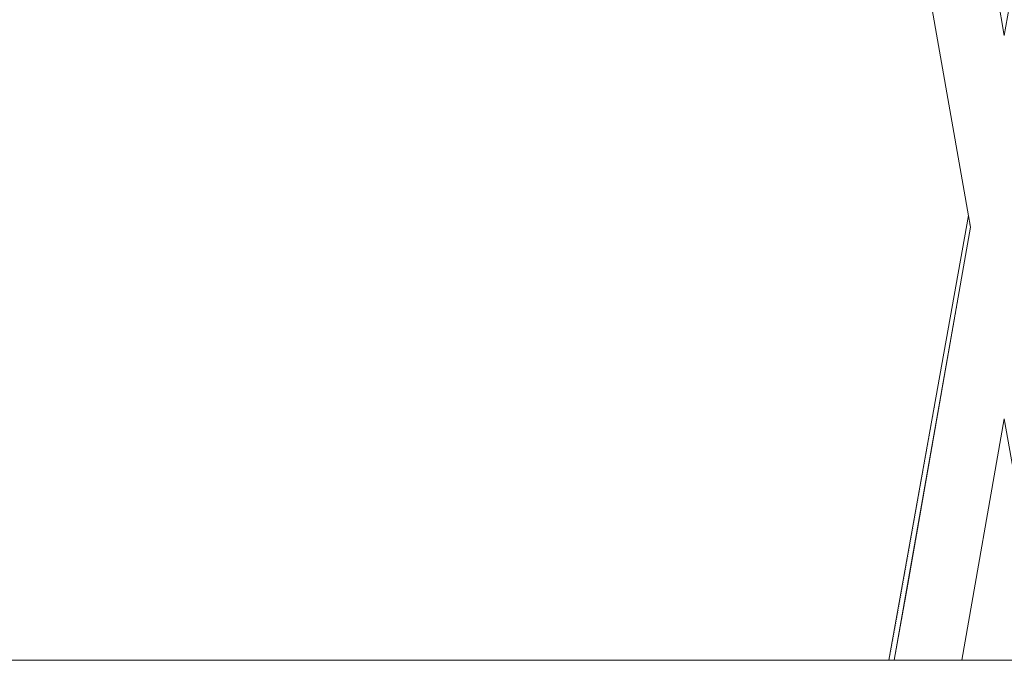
# Model space of a CAD drawing. Header units: millimetres. Extents: x -30280 to 309309, y -17460 to 4378.
# Tile 506 of 656: x 150192 to 150429, y -14920 to -14766. Entities that reach past the tile are written whole.
import ezdxf

# ---------------------------------------------------------------- set-up
doc = ezdxf.new("R2010")
doc.units = ezdxf.units.MM
doc.header["$MEASUREMENT"] = 0
doc.linetypes.add('Wipeout_Contour', pattern=[1000, 0, -1000])
doc.layers.add('P1_PLANTA PRIMERA_4_Nuevo_08_E_Envans secs', color=7, linetype='Continuous')
doc.layers.add('P1_PLANTA PRIMERA_4_Nuevo_09_EI_Mobiliari general', color=7, linetype='Continuous')
doc.layers.add('P1_PLANTA PRIMERA_4_Nuevo_09_EI_Mobiliari general_Pluma_Nº__1', color=7, linetype='Continuous', lineweight=5)
doc.layers.add('P1_PLANTA PRIMERA_4_Nuevo_14_PAV_Soft Light Grey 0554_Pluma_Nº__29', color=7, linetype='Continuous', lineweight=20)

msp = doc.modelspace()

# ---------------------------------------------------------------- wipeouts: each hides what was drawn before it
at = {"color": 254, "linetype": 'Wipeout_Contour', "lineweight": 0, "ltscale": 755600.216322}
msp.add_wipeout([(150386.73, -14530.5), (150409.4, -14659.08), (150428.93, -14768.14), (150428.93, -14765.86), (150386.78, -14530.46)], dxfattribs=at).dxf.layer = 'P1_PLANTA PRIMERA_4_Nuevo_09_EI_Mobiliari general'

# ---------------------------------------------------------------- next in the draw order: wipeouts: each hides what was drawn before it
at = {"color": 254, "linetype": 'Wipeout_Contour', "lineweight": 0, "ltscale": 453425.994043}
msp.add_wipeout([(150428.93, -14768.14), (150409.4, -14659.08), (150428.93, -14769.82)], dxfattribs=at).dxf.layer = 'P1_PLANTA PRIMERA_4_Nuevo_09_EI_Mobiliari general'

# ---------------------------------------------------------------- next in the draw order: wipeouts: each hides what was drawn before it
at = {"color": 254, "linetype": 'Wipeout_Contour', "lineweight": 0, "ltscale": 604452.776721}
msp.add_wipeout([(150373.71, -14494.73), (150372.34, -14494.97), (150428.93, -14815.9), (150428.93, -14807.9)], dxfattribs=at).dxf.layer = 'P1_PLANTA PRIMERA_4_Nuevo_09_EI_Mobiliari general'

# ---------------------------------------------------------------- next in the draw order: wipeouts: each hides what was drawn before it
at = {"color": 254, "linetype": 'Wipeout_Contour', "lineweight": 0, "ltscale": 604686.98563}
msp.add_wipeout([(150428.93, -14815.9), (150447.29, -14920.05), (150448.71, -14920.05), (150430.34, -14815.9)], dxfattribs=at).dxf.layer = 'P1_PLANTA PRIMERA_4_Nuevo_09_EI_Mobiliari general'

# ---------------------------------------------------------------- next in the draw order: wipeouts: each hides what was drawn before it
at = {"color": 254, "linetype": 'Wipeout_Contour', "lineweight": 0, "ltscale": 604683.642678}
msp.add_wipeout([(150428.93, -14823.9), (150445.88, -14920.05), (150447.29, -14920.05), (150428.93, -14815.9)], dxfattribs=at).dxf.layer = 'P1_PLANTA PRIMERA_4_Nuevo_09_EI_Mobiliari general'

# ---------------------------------------------------------------- next in the draw order: wipeouts: each hides what was drawn before it
at = {"color": 254, "linetype": 'Wipeout_Contour', "lineweight": 0, "ltscale": 604449.506789}
msp.add_wipeout([(150372.34, -14494.97), (150370.97, -14495.22), (150427.52, -14815.9), (150428.93, -14815.9)], dxfattribs=at).dxf.layer = 'P1_PLANTA PRIMERA_4_Nuevo_09_EI_Mobiliari general'
at = {"color": 254, "linetype": 'Wipeout_Contour', "lineweight": 0, "ltscale": 604682.427362}
msp.add_wipeout([(150428.93, -14823.9), (150428.93, -14831.65), (150444.52, -14920.05), (150445.88, -14920.05)], dxfattribs=at).dxf.layer = 'P1_PLANTA PRIMERA_4_Nuevo_09_EI_Mobiliari general'

# ---------------------------------------------------------------- next in the draw order: wipeouts: each hides what was drawn before it
at = {"color": 254, "linetype": 'Wipeout_Contour', "lineweight": 0, "ltscale": 604444.105209}
msp.add_wipeout([(150370.97, -14495.22), (150369.65, -14495.45), (150426.15, -14815.9), (150427.52, -14815.9)], dxfattribs=at).dxf.layer = 'P1_PLANTA PRIMERA_4_Nuevo_09_EI_Mobiliari general'
at = {"color": 254, "linetype": 'Wipeout_Contour', "lineweight": 0, "ltscale": 604681.266243}
msp.add_wipeout([(150428.93, -14838.93), (150443.23, -14920.05), (150444.52, -14920.05), (150428.93, -14831.65)], dxfattribs=at).dxf.layer = 'P1_PLANTA PRIMERA_4_Nuevo_09_EI_Mobiliari general'

# ---------------------------------------------------------------- next in the draw order: wipeouts: each hides what was drawn before it
at = {"color": 254, "linetype": 'Wipeout_Contour', "lineweight": 0, "ltscale": 604438.951045}
msp.add_wipeout([(150426.15, -14815.9), (150369.65, -14495.45), (150368.4, -14495.67), (150424.87, -14815.9)], dxfattribs=at).dxf.layer = 'P1_PLANTA PRIMERA_4_Nuevo_09_EI_Mobiliari general'
at = {"color": 254, "linetype": 'Wipeout_Contour', "lineweight": 0, "ltscale": 604680.193768}
msp.add_wipeout([(150428.93, -14838.93), (150428.93, -14845.51), (150442.07, -14920.05), (150443.23, -14920.05)], dxfattribs=at).dxf.layer = 'P1_PLANTA PRIMERA_4_Nuevo_09_EI_Mobiliari general'

# ---------------------------------------------------------------- next in the draw order: wipeouts: each hides what was drawn before it
at = {"color": 254, "linetype": 'Wipeout_Contour', "lineweight": 0, "ltscale": 604434.200919}
msp.add_wipeout([(150368.4, -14495.67), (150367.28, -14495.87), (150423.71, -14815.9), (150424.87, -14815.9)], dxfattribs=at).dxf.layer = 'P1_PLANTA PRIMERA_4_Nuevo_09_EI_Mobiliari general'
at = {"color": 254, "linetype": 'Wipeout_Contour', "lineweight": 0, "ltscale": 604679.241466}
msp.add_wipeout([(150428.93, -14851.19), (150441.07, -14920.05), (150442.07, -14920.05), (150428.93, -14845.51)], dxfattribs=at).dxf.layer = 'P1_PLANTA PRIMERA_4_Nuevo_09_EI_Mobiliari general'

# ---------------------------------------------------------------- next in the draw order: wipeouts: each hides what was drawn before it
at = {"color": 254, "linetype": 'Wipeout_Contour', "lineweight": 0, "ltscale": 604429.99917}
msp.add_wipeout([(150366.31, -14496.04), (150422.71, -14815.9), (150423.71, -14815.9), (150367.28, -14495.87)], dxfattribs=at).dxf.layer = 'P1_PLANTA PRIMERA_4_Nuevo_09_EI_Mobiliari general'
at = {"color": 254, "linetype": 'Wipeout_Contour', "lineweight": 0, "ltscale": 453499.706475}
msp.add_wipeout([(150428.93, -14855.79), (150440.26, -14920.05), (150428.93, -14851.19)], dxfattribs=at).dxf.layer = 'P1_PLANTA PRIMERA_4_Nuevo_09_EI_Mobiliari general'

# ---------------------------------------------------------------- next in the draw order: wipeouts: each hides what was drawn before it
at = {"color": 254, "linetype": 'Wipeout_Contour', "lineweight": 0, "ltscale": 453363.373649}
msp.add_wipeout([(150422.71, -14815.9), (150366.31, -14496.04), (150421.89, -14815.9)], dxfattribs=at).dxf.layer = 'P1_PLANTA PRIMERA_4_Nuevo_09_EI_Mobiliari general'
at = {"color": 254, "linetype": 'Wipeout_Contour', "lineweight": 0, "ltscale": 453499.895776}
msp.add_wipeout([(150428.93, -14855.79), (150428.93, -14859.19), (150439.66, -14920.05)], dxfattribs=at).dxf.layer = 'P1_PLANTA PRIMERA_4_Nuevo_09_EI_Mobiliari general'

# ---------------------------------------------------------------- next in the draw order: wipeouts: each hides what was drawn before it
at = {"color": 254, "linetype": 'Wipeout_Contour', "lineweight": 0, "ltscale": 453381.372247}
msp.add_wipeout([(150428.93, -14770.52), (150380.1, -14493.61), (150428.93, -14772.6)], dxfattribs=at).dxf.layer = 'P1_PLANTA PRIMERA_4_Nuevo_09_EI_Mobiliari general'
at = {"color": 254, "linetype": 'Wipeout_Contour', "lineweight": 0, "ltscale": 453500.067155}
msp.add_wipeout([(150428.93, -14859.19), (150428.93, -14861.27), (150439.29, -14920.05)], dxfattribs=at).dxf.layer = 'P1_PLANTA PRIMERA_4_Nuevo_09_EI_Mobiliari general'

# ---------------------------------------------------------------- next in the draw order: wipeouts: each hides what was drawn before it
at = {"color": 254, "linetype": 'Wipeout_Contour', "lineweight": 0, "ltscale": 453381.558869}
msp.add_wipeout([(150428.93, -14772.6), (150379.75, -14493.67), (150428.93, -14776)], dxfattribs=at).dxf.layer = 'P1_PLANTA PRIMERA_4_Nuevo_09_EI_Mobiliari general'

# ---------------------------------------------------------------- next in the draw order: wipeouts: each hides what was drawn before it
at = {"color": 254, "linetype": 'Wipeout_Contour', "lineweight": 0, "ltscale": 453381.772666}
msp.add_wipeout([(150379.16, -14493.77), (150428.93, -14780.6), (150428.93, -14776)], dxfattribs=at).dxf.layer = 'P1_PLANTA PRIMERA_4_Nuevo_09_EI_Mobiliari general'

# ---------------------------------------------------------------- next in the draw order: wipeouts: each hides what was drawn before it
at = {"color": 254, "linetype": 'Wipeout_Contour', "lineweight": 0, "ltscale": 453382.007323}
msp.add_wipeout([(150378.38, -14493.91), (150428.93, -14786.28), (150428.93, -14780.6)], dxfattribs=at).dxf.layer = 'P1_PLANTA PRIMERA_4_Nuevo_09_EI_Mobiliari general'

# ---------------------------------------------------------------- next in the draw order: wipeouts: each hides what was drawn before it
at = {"color": 254, "linetype": 'Wipeout_Contour', "lineweight": 0, "ltscale": 604455.878834}
msp.add_wipeout([(150428.93, -14786.28), (150377.41, -14494.08), (150376.28, -14494.28), (150428.93, -14792.86)], dxfattribs=at).dxf.layer = 'P1_PLANTA PRIMERA_4_Nuevo_09_EI_Mobiliari general'

# ---------------------------------------------------------------- next in the draw order: wipeouts: each hides what was drawn before it
at = {"color": 254, "linetype": 'Wipeout_Contour', "lineweight": 0, "ltscale": 604454.914475}
msp.add_wipeout([(150376.28, -14494.28), (150375.04, -14494.5), (150428.93, -14800.14), (150428.93, -14792.86)], dxfattribs=at).dxf.layer = 'P1_PLANTA PRIMERA_4_Nuevo_09_EI_Mobiliari general'

# ---------------------------------------------------------------- next in the draw order: wipeouts: each hides what was drawn before it
at = {"color": 254, "linetype": 'Wipeout_Contour', "lineweight": 0, "ltscale": 604453.869837}
msp.add_wipeout([(150428.93, -14800.14), (150375.04, -14494.5), (150373.71, -14494.73), (150428.93, -14807.9)], dxfattribs=at).dxf.layer = 'P1_PLANTA PRIMERA_4_Nuevo_09_EI_Mobiliari general'

# ---------------------------------------------------------------- next in the draw order: wipeouts: each hides what was drawn before it
at = {"color": 254, "linetype": 'Wipeout_Contour', "lineweight": 0, "ltscale": 11546169.40718183}
msp.add_wipeout([(147377.62, -12475.05), (147377.62, -14920.05), (147901.16, -14920.05), (147903.85, -14904.98), (147970.96, -14530.19), (147971.59, -14527.86), (147975.53, -14505.56), (147953.93, -14505.56), (147953.93, -14450), (147967.57, -14023.89), (148390.29, -14023.89), (148403.86, -14450), (148403.93, -14505.56), (148382.33, -14505.56), (148386.26, -14527.86), (148386.9, -14530.19), (148428.93, -14764.93), (148470.96, -14530.19), (148471.59, -14527.86), (148475.53, -14505.56), (148453.93, -14505.56), (148453.93, -14450), (148467.57, -14023.89), (148890.29, -14023.89), (148903.86, -14450), (148903.93, -14505.56), (148882.33, -14505.56), (148886.26, -14527.86), (148886.9, -14530.19), (148928.93, -14764.93), (148970.96, -14530.19), (148971.59, -14527.86), (148975.53, -14505.56), (148953.93, -14505.56), (148953.93, -14450), (148967.57, -14023.89), (149390.29, -14023.89), (149403.86, -14450), (149403.93, -14505.56), (149382.33, -14505.56), (149386.26, -14527.86), (149386.9, -14530.19), (149428.93, -14764.93), (149470.96, -14530.19), (149471.59, -14527.86), (149475.53, -14505.56), (149453.93, -14505.56), (149453.93, -14450), (149467.57, -14023.89), (149890.29, -14023.89), (149903.86, -14450), (149903.93, -14505.56), (149882.33, -14505.56), (149886.26, -14527.86), (149886.9, -14530.19), (149928.93, -14764.93), (149970.96, -14530.19), (149971.59, -14527.86), (149975.53, -14505.56), (149953.93, -14505.56), (149953.93, -14450), (149967.57, -14023.89), (150390.29, -14023.89), (150403.86, -14450), (150403.93, -14505.56), (150382.33, -14505.56), (150386.26, -14527.86), (150386.9, -14530.19), (150428.93, -14764.93), (150470.96, -14530.19), (150471.59, -14527.86), (150475.53, -14505.56), (150453.93, -14505.56), (150453.93, -14450), (150467.57, -14023.89), (150732.62, -14023.89), (150732.62, -12475.05)], dxfattribs=at).dxf.layer = 'P1_PLANTA PRIMERA_4_Nuevo_08_E_Envans secs'

# ---------------------------------------------------------------- next in the draw order: wipeouts: each hides what was drawn before it
at = {"color": 254, "linetype": 'Wipeout_Contour', "lineweight": 0, "ltscale": 3772175.99992417}
msp.add_wipeout([(149938.56, -14807.36), (149937.55, -14813.08), (149956.7, -14920.05), (150401.16, -14920.05), (150420.31, -14813.08), (150419.3, -14807.36), (150370.49, -14530.51), (150369.17, -14527.56), (150367.51, -14525.23), (150365.39, -14523.15), (150362.94, -14521.46), (150360.22, -14520.22), (150357.33, -14519.47), (150354.35, -14519.22), (150185.44, -14519.66), (150178.93, -14519.68), (150172.42, -14519.7), (150003.5, -14519.2), (150000.52, -14519.47), (149997.63, -14520.22), (149994.92, -14521.46), (149992.47, -14523.15), (149990.35, -14525.23), (149988.69, -14527.56), (149987.48, -14530.11)], dxfattribs=at).dxf.layer = 'P1_PLANTA PRIMERA_4_Nuevo_08_E_Envans secs'
at = {"color": 254, "linetype": 'Wipeout_Contour', "lineweight": 0, "ltscale": 453481.055794}
msp.add_wipeout([(150428.93, -14772.6), (150428.93, -14776), (150478.69, -14493.77)], dxfattribs=at).dxf.layer = 'P1_PLANTA PRIMERA_4_Nuevo_09_EI_Mobiliari general'

# ---------------------------------------------------------------- next in the draw order: wipeouts: each hides what was drawn before it
at = {"color": 254, "linetype": 'Wipeout_Contour', "lineweight": 0, "ltscale": 453495.413769}
msp.add_wipeout([(150418.69, -14920.05), (150439.17, -14920.05), (150428.93, -14861.97)], dxfattribs=at).dxf.layer = 'P1_PLANTA PRIMERA_4_Nuevo_08_E_Envans secs'
at = {"color": 254, "linetype": 'Wipeout_Contour', "lineweight": 0, "ltscale": 453484.623279}
msp.add_wipeout([(150428.93, -14786.28), (150480.45, -14494.08), (150428.93, -14780.6)], dxfattribs=at).dxf.layer = 'P1_PLANTA PRIMERA_4_Nuevo_09_EI_Mobiliari general'

# ---------------------------------------------------------------- next in the draw order: wipeouts: each hides what was drawn before it
at = {"color": 254, "linetype": 'Wipeout_Contour', "lineweight": 0, "ltscale": 604663.302408}
msp.add_wipeout([(150428.93, -14786.28), (150428.93, -14792.86), (150481.58, -14494.28), (150480.45, -14494.08)], dxfattribs=at).dxf.layer = 'P1_PLANTA PRIMERA_4_Nuevo_09_EI_Mobiliari general'
at = {"color": 254, "linetype": 'Wipeout_Contour', "lineweight": 0, "ltscale": 453435.450083}
msp.add_wipeout([(150401.32, -14920.05), (150420.59, -14814.69), (150420.39, -14813.55)], dxfattribs=at).dxf.layer = 'P1_PLANTA PRIMERA_4_Nuevo_09_EI_Mobiliari general'

# ---------------------------------------------------------------- next in the draw order: linework, layer by layer
at = {"layer": 'P1_PLANTA PRIMERA_4_Nuevo_09_EI_Mobiliari general_Pluma_Nº__1', "color": 7, "linetype": 'Continuous', "lineweight": 5}
for q in [(150380.22, -14493.58), (150477.64, -14493.58)]:
    msp.add_line((150428.93, -14769.82), q, dxfattribs=at)

# ---------------------------------------------------------------- next in the draw order: wipeouts: each hides what was drawn before it
at = {"color": 254, "linetype": 'Wipeout_Contour', "lineweight": 0, "ltscale": 604579.448495}
msp.add_wipeout([(150420.59, -14814.69), (150401.73, -14920.05), (150407.12, -14893.52), (150420.81, -14815.9)], dxfattribs=at).dxf.layer = 'P1_PLANTA PRIMERA_4_Nuevo_09_EI_Mobiliari general'

# ---------------------------------------------------------------- next in the draw order: wipeouts: each hides what was drawn before it
at = {"color": 254, "linetype": 'Wipeout_Contour', "lineweight": 0, "ltscale": 604608.266838}
msp.add_wipeout([(150427.52, -14815.9), (150409.15, -14920.05), (150410.56, -14920.05), (150428.93, -14815.9)], dxfattribs=at).dxf.layer = 'P1_PLANTA PRIMERA_4_Nuevo_09_EI_Mobiliari general'

# ---------------------------------------------------------------- next in the draw order: wipeouts: each hides what was drawn before it
at = {"color": 254, "linetype": 'Wipeout_Contour', "lineweight": 0, "ltscale": 604613.193551}
msp.add_wipeout([(150428.93, -14815.9), (150410.56, -14920.05), (150411.97, -14920.05), (150428.93, -14823.9)], dxfattribs=at).dxf.layer = 'P1_PLANTA PRIMERA_4_Nuevo_09_EI_Mobiliari general'

# ---------------------------------------------------------------- next in the draw order: wipeouts: each hides what was drawn before it
at = {"color": 254, "linetype": 'Wipeout_Contour', "lineweight": 0, "ltscale": 604617.500152}
msp.add_wipeout([(150428.93, -14823.9), (150411.97, -14920.05), (150413.34, -14920.05), (150428.93, -14831.65)], dxfattribs=at).dxf.layer = 'P1_PLANTA PRIMERA_4_Nuevo_09_EI_Mobiliari general'

# ---------------------------------------------------------------- next in the draw order: wipeouts: each hides what was drawn before it
at = {"color": 254, "linetype": 'Wipeout_Contour', "lineweight": 0, "ltscale": 604621.612033}
msp.add_wipeout([(150413.34, -14920.05), (150414.63, -14920.05), (150428.93, -14838.93), (150428.93, -14831.65)], dxfattribs=at).dxf.layer = 'P1_PLANTA PRIMERA_4_Nuevo_09_EI_Mobiliari general'

# ---------------------------------------------------------------- next in the draw order: wipeouts: each hides what was drawn before it
at = {"color": 254, "linetype": 'Wipeout_Contour', "lineweight": 0, "ltscale": 604625.404704}
msp.add_wipeout([(150428.93, -14838.93), (150414.63, -14920.05), (150415.79, -14920.05), (150428.93, -14845.51)], dxfattribs=at).dxf.layer = 'P1_PLANTA PRIMERA_4_Nuevo_09_EI_Mobiliari general'

# ---------------------------------------------------------------- next in the draw order: wipeouts: each hides what was drawn before it
at = {"color": 254, "linetype": 'Wipeout_Contour', "lineweight": 0, "ltscale": 604628.763443}
msp.add_wipeout([(150415.79, -14920.05), (150416.79, -14920.05), (150428.93, -14851.19), (150428.93, -14845.51)], dxfattribs=at).dxf.layer = 'P1_PLANTA PRIMERA_4_Nuevo_09_EI_Mobiliari general'

# ---------------------------------------------------------------- next in the draw order: wipeouts: each hides what was drawn before it
at = {"color": 254, "linetype": 'Wipeout_Contour', "lineweight": 0, "ltscale": 453475.352743}
msp.add_wipeout([(150428.93, -14851.19), (150416.79, -14920.05), (150428.93, -14855.79)], dxfattribs=at).dxf.layer = 'P1_PLANTA PRIMERA_4_Nuevo_09_EI_Mobiliari general'

# ---------------------------------------------------------------- next in the draw order: wipeouts: each hides what was drawn before it
at = {"color": 254, "linetype": 'Wipeout_Contour', "lineweight": 0, "ltscale": 453476.945779}
msp.add_wipeout([(150428.93, -14855.79), (150417.6, -14920.05), (150428.93, -14859.19)], dxfattribs=at).dxf.layer = 'P1_PLANTA PRIMERA_4_Nuevo_09_EI_Mobiliari general'

# ---------------------------------------------------------------- next in the draw order: wipeouts: each hides what was drawn before it
at = {"color": 254, "linetype": 'Wipeout_Contour', "lineweight": 0, "ltscale": 453478.077352}
msp.add_wipeout([(150428.93, -14859.19), (150418.2, -14920.05), (150428.93, -14861.27)], dxfattribs=at).dxf.layer = 'P1_PLANTA PRIMERA_4_Nuevo_09_EI_Mobiliari general'

# ---------------------------------------------------------------- next in the draw order: linework, layer by layer
at = {"layer": 'P1_PLANTA PRIMERA_4_Nuevo_09_EI_Mobiliari general_Pluma_Nº__1', "color": 7, "linetype": 'Continuous', "lineweight": 5}
msp.add_line((150439.17, -14920.05), (150428.93, -14861.97), dxfattribs=at)

# ---------------------------------------------------------------- next in the draw order: wipeouts: each hides what was drawn before it
at = {"color": 254, "linetype": 'Wipeout_Contour', "lineweight": 0, "ltscale": 453438.274832}
msp.add_wipeout([(150420.93, -14815.9), (150402.56, -14920.05), (150421.3, -14815.9)], dxfattribs=at).dxf.layer = 'P1_PLANTA PRIMERA_4_Nuevo_09_EI_Mobiliari general'

# ---------------------------------------------------------------- next in the draw order: wipeouts: each hides what was drawn before it
at = {"color": 254, "linetype": 'Wipeout_Contour', "lineweight": 0, "ltscale": 453439.61172}
msp.add_wipeout([(150421.3, -14815.9), (150402.93, -14920.05), (150421.89, -14815.9)], dxfattribs=at).dxf.layer = 'P1_PLANTA PRIMERA_4_Nuevo_09_EI_Mobiliari general'

# ---------------------------------------------------------------- next in the draw order: wipeouts: each hides what was drawn before it
at = {"color": 254, "linetype": 'Wipeout_Contour', "lineweight": 0, "ltscale": 604588.296347}
msp.add_wipeout([(150404.34, -14920.05), (150405.34, -14920.05), (150423.71, -14815.9), (150422.71, -14815.9)], dxfattribs=at).dxf.layer = 'P1_PLANTA PRIMERA_4_Nuevo_09_EI_Mobiliari general'

# ---------------------------------------------------------------- next in the draw order: wipeouts: each hides what was drawn before it
at = {"color": 254, "linetype": 'Wipeout_Contour', "lineweight": 0, "ltscale": 604592.597755}
msp.add_wipeout([(150423.71, -14815.9), (150405.34, -14920.05), (150406.5, -14920.05), (150424.87, -14815.9)], dxfattribs=at).dxf.layer = 'P1_PLANTA PRIMERA_4_Nuevo_09_EI_Mobiliari general'

# ---------------------------------------------------------------- next in the draw order: wipeouts: each hides what was drawn before it
at = {"color": 254, "linetype": 'Wipeout_Contour', "lineweight": 0, "ltscale": 604597.460594}
msp.add_wipeout([(150406.5, -14920.05), (150407.79, -14920.05), (150426.15, -14815.9), (150424.87, -14815.9)], dxfattribs=at).dxf.layer = 'P1_PLANTA PRIMERA_4_Nuevo_09_EI_Mobiliari general'

# ---------------------------------------------------------------- next in the draw order: wipeouts: each hides what was drawn before it
at = {"color": 254, "linetype": 'Wipeout_Contour', "lineweight": 0, "ltscale": 604602.737051}
msp.add_wipeout([(150426.15, -14815.9), (150407.79, -14920.05), (150409.15, -14920.05), (150427.52, -14815.9)], dxfattribs=at).dxf.layer = 'P1_PLANTA PRIMERA_4_Nuevo_09_EI_Mobiliari general'

# ---------------------------------------------------------------- next in the draw order: linework, layer by layer
at = {"layer": 'P1_PLANTA PRIMERA_4_Nuevo_09_EI_Mobiliari general_Pluma_Nº__1', "color": 7, "linetype": 'Continuous', "lineweight": 5}
for p, q in [((150420.81, -14815.9), (150364.46, -14496.36)), ((150401.16, -14920.05), (150420.31, -14813.08)), ((150402.44, -14920.05), (150420.81, -14815.9)), ((150418.69, -14920.05), (150428.93, -14861.97))]:
    msp.add_line(p, q, dxfattribs=at)
at = {"layer": 'P1_PLANTA PRIMERA_4_Nuevo_14_PAV_Soft Light Grey 0554_Pluma_Nº__29', "color": 7, "linetype": 'Continuous', "lineweight": 20}
msp.add_line((151941.36, -14920.05), (146255.12, -14920.05), dxfattribs=at)

doc.saveas('drawing.dxf')
